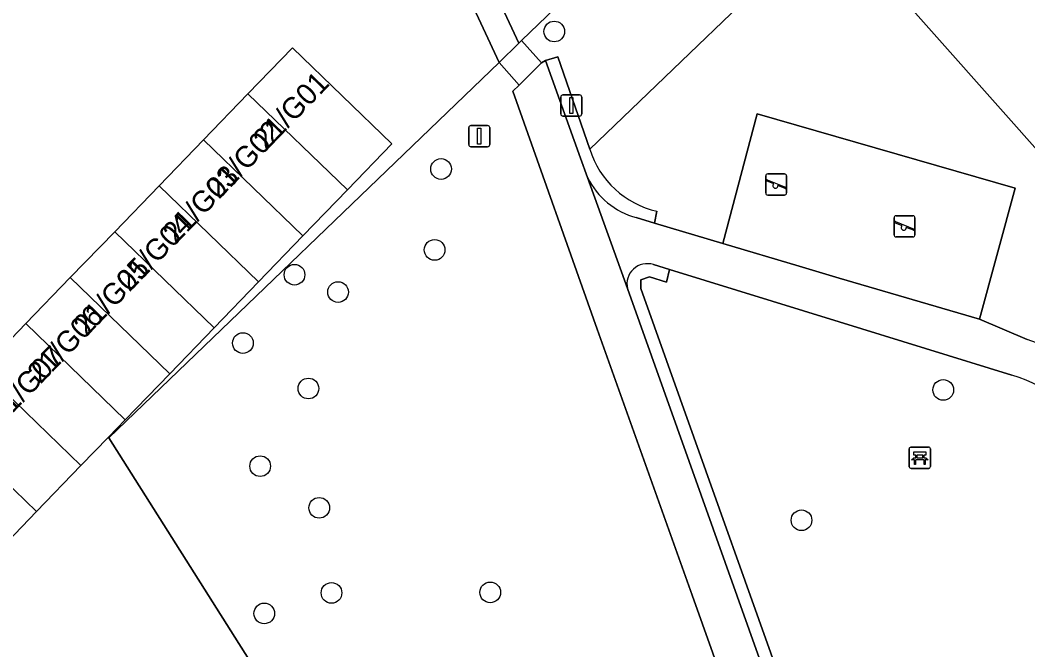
# Model space of a CAD drawing. Extents: x 161771 to 163125, y 382475 to 383179.
# Drawn here: x 162117.67 to 162165.3, y 382815.08 to 382844.84 of the extents above; entities that cross this region are included whole.
import ezdxf

# ---------------------------------------------------------------- set-up
doc = ezdxf.new("R2010")
doc.units = 0
for name, color, linetype in [('IMGEO_Afsluitpaal', 7, 'Continuous'), ('IMGEO_Bank', 7, 'Continuous'), ('IMGEO_Boom', 7, 'Continuous'), ('IMGEO_Erf', 7, 'Continuous'), ('IMGEO_Groenvoorziening', 7, 'Continuous'), ('IMGEO_Haag', 7, 'Continuous'), ('IMGEO_Lichtmast', 7, 'Continuous'), ('IMGEO_Pand', 7, 'Continuous'), ('IMGEO_Pand_nummerreeks', 7, 'Continuous'), ('IMGEO_Speelvoorziening', 7, 'Continuous'), ('IMGEO_Terreindeel_zand', 7, 'Continuous'), ('IMGEO_Voetpad_halfverhard', 7, 'Continuous'), ('IMGEO_Voetpad_open', 7, 'Continuous')]:
    doc.layers.add(name, color=color, linetype=linetype)

msp = doc.modelspace()

# ---------------------------------------------------------------- linework, layer by layer
at = {"layer": 'IMGEO_Afsluitpaal'}
for p, q in [((162138.874, 382838.958), (162138.874, 382839.758)), ((162138.874, 382839.758), (162138.874, 382838.958)), ((162138.974, 382839.858), (162139.764, 382839.858)), ((162139.764, 382839.858), (162138.974, 382839.858)), ((162139.864, 382839.758), (162139.864, 382838.958)), ((162139.864, 382838.958), (162139.864, 382839.758)), ((162139.764, 382838.858), (162138.974, 382838.858)), ((162138.974, 382838.858), (162139.764, 382838.858))]:
    msp.add_line(p, q, dxfattribs=at)
msp.add_lwpolyline([(162139.294, 382839.733), (162139.444, 382839.733), (162139.444, 382838.983), (162139.294, 382838.983), (162139.294, 382839.733)], dxfattribs=at)
for centre, start, end in [((162138.974, 382839.758), 90, 180), ((162138.974, 382839.758), 90, 180), ((162139.764, 382839.758), 0, 90), ((162139.764, 382839.758), 360, 90), ((162138.974, 382838.958), 180, 270), ((162138.974, 382838.958), 180, 270), ((162139.764, 382838.958), 270, 0), ((162139.764, 382838.958), 270, 0)]:
    msp.add_arc(centre, 0.1, start, end, dxfattribs=at)
at = {"layer": 'IMGEO_Bank'}
for p, q in [((162159.695, 382823.735), (162159.695, 382824.576)), ((162159.695, 382824.576), (162159.695, 382823.735)), ((162159.77, 382824.66), (162160.611, 382824.66)), ((162160.611, 382824.66), (162159.77, 382824.66)), ((162160.004, 382824.166), (162160.004, 382824.272)), ((162160.048, 382824.272), (162160.048, 382824.166)), ((162160.336, 382824.278), (162160.054, 382824.278)), ((162160.342, 382824.166), (162160.342, 382824.272)), ((162160.386, 382824.272), (162160.386, 382824.166)), ((162160.695, 382824.585), (162160.695, 382823.744)), ((162160.695, 382823.744), (162160.695, 382824.585)), ((162160.392, 382824.058), (162159.999, 382824.058)), ((162160.054, 382824.16), (162160.336, 382824.16)), ((162160.62, 382823.66), (162159.779, 382823.66)), ((162159.779, 382823.66), (162160.62, 382823.66))]:
    msp.add_line(p, q, dxfattribs=at)
for points in [[(162159.998, 382824.278), (162159.912, 382824.278), (162159.912, 382824.439), (162160.475, 382824.439), (162160.475, 382824.278), (162160.392, 382824.278)], [(162159.942, 382824.058), (162159.8, 382824.058), (162159.912, 382824.16), (162159.998, 382824.16)], [(162159.992, 382824.051), (162159.992, 382823.844), (162159.949, 382823.844), (162159.949, 382824.051)], [(162160.392, 382824.16), (162160.475, 382824.16), (162160.587, 382824.058), (162160.448, 382824.058)], [(162160.442, 382824.051), (162160.442, 382823.844), (162160.398, 382823.844), (162160.398, 382824.051)]]:
    msp.add_lwpolyline(points, dxfattribs=at)
for centre, radius, start, end in [((162159.773, 382824.582), 0.0779, 92.4484, 184.2845), ((162159.773, 382824.582), 0.0779, 92.4484, 184.2845), ((162159.997, 382824.271), 0.00671, 2.8957, 87.1043), ((162160.054, 382824.271), 0.00671, 92.8957, 177.1043), ((162160.336, 382824.271), 0.00671, 2.8957, 87.1043), ((162160.393, 382824.271), 0.00671, 92.8957, 177.1043), ((162160.617, 382824.582), 0.0779, 2.4484, 94.2845), ((162160.617, 382824.582), 0.0779, 2.4484, 94.2845), ((162159.942, 382824.051), 0.00671, 2.8957, 87.1043), ((162159.999, 382824.051), 0.00671, 92.8957, 177.1043), ((162159.997, 382824.167), 0.00671, 272.8957, 357.1043), ((162160.054, 382824.167), 0.00671, 182.8957, 267.1043), ((162160.336, 382824.167), 0.00671, 272.8957, 357.1043), ((162160.393, 382824.167), 0.00671, 182.8957, 267.1043), ((162160.391, 382824.051), 0.00671, 2.8957, 87.1043), ((162160.448, 382824.051), 0.00671, 92.8957, 177.1043), ((162159.773, 382823.738), 0.0779, 182.4484, 274.2845), ((162159.773, 382823.738), 0.0779, 182.4484, 274.2845), ((162160.617, 382823.738), 0.0779, 272.4484, 4.2845), ((162160.617, 382823.738), 0.0779, 272.4484, 4.2845)]:
    msp.add_arc(centre, radius, start, end, dxfattribs=at)
at = {"layer": 'IMGEO_Boom'}
for centre in [(162142.916, 382844.301), (162137.567, 382837.805), (162137.263, 382833.982), (162130.638, 382832.81), (162132.697, 382831.989), (162128.2, 382829.579), (162131.298, 382827.432), (162161.302, 382827.365), (162129.017, 382823.763), (162131.807, 382821.794), (162154.603, 382821.206), (162132.388, 382817.774), (162139.89, 382817.8), (162129.209, 382816.803)]:
    msp.add_circle(centre, 0.489, dxfattribs=at)
at = {"layer": 'IMGEO_Erf'}
for points in [[(162166.34, 382881.724), (162162.96, 382879.732), (162160.584, 382878.333), (162153.721, 382873.868), (162156.028, 382871.131), (162154.136, 382869.536), (162151.68, 382872.452), (162149.938, 382871.137), (162143.26, 382864.779), (162142.713, 382865.328), (162134.834, 382857.488), (162141.249, 382843.751), (162141.376, 382843.873), (162152.041, 382854.133), (162155.991, 382857.933), (162159.952, 382853.491), (162182.282, 382828.451)], [(162115.845, 382828.328), (162117.944, 382830.5), (162120.043, 382832.671), (162122.143, 382834.843), (162124.242, 382837.014), (162126.341, 382839.186), (162128.441, 382841.357), (162130.54, 382843.529), (162135.238, 382838.988), (162133.138, 382836.816), (162131.039, 382834.645), (162128.94, 382832.473), (162126.84, 382830.301), (162124.741, 382828.13), (162122.642, 382825.958), (162121.84, 382825.129), (162121.859, 382825.099), (162140.306, 382842.844), (162133.399, 382857.689)]]:
    msp.add_lwpolyline(points, dxfattribs=at)
at = {"layer": 'IMGEO_Groenvoorziening'}
for points in [[(162155.99, 382849.684), (162159.952, 382853.491), (162155.991, 382857.933), (162152.041, 382854.133), (162141.376, 382843.873), (162142.315, 382842.817), (162142.501, 382842.937), (162143.08, 382843.11), (162144.597, 382838.738)], [(162159.952, 382853.491), (162155.99, 382849.684), (162166.257, 382838.115), (162191.304, 382809.893), (162195.867, 382812.544), (162182.282, 382828.451)], [(162152.934, 382807.852), (162149.439, 382817.666), (162144.942, 382830.243), (162140.96, 382841.478), (162141.255, 382841.759), (162140.306, 382842.844), (162121.859, 382825.099), (162136.37, 382802.159), (162143.366, 382790.404), (162145.126, 382787.598), (162145.373, 382787.97)], [(162136.37, 382802.159), (162121.859, 382825.099), (162121.84, 382825.129), (162120.542, 382823.787), (162118.443, 382821.615), (162116.344, 382819.444), (162114.244, 382817.272), (162112.145, 382815.101), (162110.446, 382813.343), (162112.535, 382811.441), (162112.67, 382811.589), (162113.092, 382811.182), (162116.308, 382814.434), (162121.965, 382808.954), (162118.884, 382805.585), (162122.024, 382802.614), (162120.82, 382797.35), (162143.366, 382790.404)]]:
    msp.add_lwpolyline(points, close=True, dxfattribs=at)
for points in [[(162155.99, 382849.684), (162144.597, 382838.738)], [(162177.167, 382803.833), (162179.999, 382803.256), (162175.528, 382810.819), (162182.789, 382815.147), (162187.315, 382807.576), (162189.983, 382809.126), (162191.304, 382809.893), (162166.257, 382838.115), (162155.99, 382849.684)], [(162143.08, 382843.11), (162142.501, 382842.937), (162144.159, 382838.317), (162144.485, 382837.409)], [(162144.597, 382838.738), (162143.08, 382843.11)], [(162147.769, 382835.809), (162147.652, 382835.249), (162150.877, 382834.285), (162152.512, 382840.413), (162164.696, 382836.892), (162163.018, 382830.706), (162165.271, 382829.748)], [(162146.794, 382835.505), (162147.652, 382835.249), (162147.769, 382835.809)], [(162146.38, 382832.152), (162155.039, 382807.848), (162149.953, 382794.246), (162147.919, 382788.805), (162149.053, 382788.382), (162148.314, 382786.405), (162147.18, 382786.828), (162147.095, 382786.603), (162146.143, 382785.978), (162146.458, 382785.475), (162147.514, 382786.161), (162148.117, 382785.948), (162148.987, 382786.513), (162149.777, 382788.645), (162148.652, 382789.074), (162155.656, 382807.895), (162147.003, 382832.159), (162147.003, 382832.563), (162147.419, 382832.705), (162148.214, 382832.456), (162148.361, 382833.052)], [(162164.545, 382828.065), (162156.384, 382830.58), (162148.361, 382833.052), (162148.214, 382832.456), (162147.419, 382832.705), (162147.003, 382832.563), (162147.003, 382832.159), (162155.656, 382807.895), (162148.652, 382789.074), (162149.777, 382788.645), (162148.987, 382786.513), (162149.446, 382786.811), (162158.26, 382771.665)], [(162148.361, 382833.052), (162147.6, 382833.286)]]:
    msp.add_lwpolyline(points, dxfattribs=at)
for centre, radius, start, end in [((162148.738, 382840.04), 4.341, 197.4593, 257.1024), ((162148.738, 382840.04), 4.341, 197.4593, 257.1024), ((162147.743, 382839.008), 3.629, 206.1409, 254.8412), ((162147.308, 382832.377), 0.955, 72.2199, 193.5955), ((162161.895, 382819.315), 10.966, 52.7531, 72.0693), ((162161.549, 382818.855), 9.685, 5.9133, 71.9775)]:
    msp.add_arc(centre, radius, start, end, dxfattribs=at)
at = {"layer": 'IMGEO_Haag'}
for points in [[(162144.597, 382838.738), (162143.08, 382843.11), (162142.501, 382842.937), (162144.159, 382838.317), (162144.485, 382837.409)], [(162146.794, 382835.505), (162147.652, 382835.249), (162147.769, 382835.809)], [(162146.38, 382832.152), (162155.039, 382807.848), (162149.953, 382794.246), (162147.919, 382788.805), (162149.053, 382788.382), (162148.314, 382786.405), (162147.18, 382786.828), (162147.095, 382786.603), (162146.143, 382785.978), (162146.458, 382785.475), (162147.514, 382786.161), (162148.117, 382785.948), (162148.987, 382786.513), (162149.777, 382788.645), (162148.652, 382789.074), (162155.656, 382807.895), (162147.003, 382832.159), (162147.003, 382832.563), (162147.419, 382832.705), (162148.214, 382832.456), (162148.361, 382833.052)], [(162148.361, 382833.052), (162147.6, 382833.286)]]:
    msp.add_lwpolyline(points, dxfattribs=at)
for centre, radius, start, end in [((162148.738, 382840.04), 4.341, 197.4593, 257.1024), ((162147.743, 382839.008), 3.629, 206.1409, 254.8412), ((162147.308, 382832.377), 0.955, 72.2199, 193.5955)]:
    msp.add_arc(centre, radius, start, end, dxfattribs=at)
at = {"layer": 'IMGEO_Lichtmast'}
for p, q in [((162143.225, 382840.406), (162143.225, 382841.206)), ((162143.225, 382841.206), (162143.225, 382840.406)), ((162143.325, 382841.306), (162144.115, 382841.306)), ((162144.115, 382841.306), (162143.325, 382841.306)), ((162144.215, 382841.206), (162144.215, 382840.406)), ((162144.215, 382840.406), (162144.215, 382841.206)), ((162144.115, 382840.306), (162143.325, 382840.306)), ((162143.325, 382840.306), (162144.115, 382840.306))]:
    msp.add_line(p, q, dxfattribs=at)
msp.add_lwpolyline([(162143.645, 382841.181), (162143.795, 382841.181), (162143.795, 382840.431), (162143.645, 382840.431), (162143.645, 382841.181)], dxfattribs=at)
for centre, start, end in [((162143.325, 382841.206), 90, 180), ((162143.325, 382841.206), 90, 180), ((162144.115, 382841.206), 0, 90), ((162144.115, 382841.206), 360, 90), ((162143.325, 382840.406), 180, 270), ((162143.325, 382840.406), 180, 270), ((162144.115, 382840.406), 270, 0), ((162144.115, 382840.406), 270, 0)]:
    msp.add_arc(centre, 0.1, start, end, dxfattribs=at)
at = {"layer": 'IMGEO_Pand'}
for points in [[(162130.54, 382843.529), (162128.441, 382841.357), (162133.138, 382836.816), (162135.238, 382838.988)], [(162128.441, 382841.357), (162126.341, 382839.186), (162131.039, 382834.645), (162133.138, 382836.816)], [(162126.341, 382839.186), (162124.242, 382837.014), (162128.94, 382832.473), (162131.039, 382834.645)], [(162124.242, 382837.014), (162122.143, 382834.843), (162126.84, 382830.301), (162128.94, 382832.473)], [(162122.143, 382834.843), (162120.043, 382832.671), (162124.741, 382828.13), (162126.84, 382830.301)], [(162120.043, 382832.671), (162117.944, 382830.5), (162122.642, 382825.958), (162124.741, 382828.13)], [(162117.944, 382830.5), (162115.845, 382828.328), (162120.542, 382823.787), (162121.84, 382825.129), (162122.642, 382825.958)], [(162115.845, 382828.328), (162113.746, 382826.157), (162118.443, 382821.615), (162120.542, 382823.787)], [(162113.746, 382826.157), (162111.646, 382823.985), (162116.344, 382819.444), (162118.443, 382821.615)]]:
    msp.add_lwpolyline(points, close=True, dxfattribs=at)
at = {"layer": 'IMGEO_Speelvoorziening'}
for p, q in [((162152.909, 382836.675), (162152.909, 382837.475)), ((162152.909, 382837.475), (162152.909, 382836.675)), ((162153.292, 382837.103), (162152.953, 382837.24)), ((162152.978, 382837.3), (162153.854, 382836.947)), ((162153.009, 382837.575), (162153.799, 382837.575)), ((162153.799, 382837.575), (162153.009, 382837.575)), ((162153.899, 382837.475), (162153.899, 382836.675)), ((162153.899, 382836.675), (162153.899, 382837.475)), ((162153.83, 382836.887), (162153.49, 382837.024)), ((162153.799, 382836.575), (162153.009, 382836.575)), ((162153.009, 382836.575), (162153.799, 382836.575)), ((162158.976, 382834.695), (162158.976, 382835.495)), ((162158.976, 382835.495), (162158.976, 382834.695)), ((162159.359, 382835.123), (162159.02, 382835.26)), ((162159.045, 382835.32), (162159.921, 382834.967)), ((162159.076, 382835.595), (162159.866, 382835.595)), ((162159.866, 382835.595), (162159.076, 382835.595)), ((162159.966, 382835.495), (162159.966, 382834.695)), ((162159.966, 382834.695), (162159.966, 382835.495)), ((162159.897, 382834.907), (162159.557, 382835.044)), ((162159.866, 382834.595), (162159.076, 382834.595)), ((162159.076, 382834.595), (162159.866, 382834.595))]:
    msp.add_line(p, q, dxfattribs=at)
for centre, radius, start, end in [((162153.009, 382837.475), 0.1, 90, 180), ((162153.009, 382837.475), 0.1, 90, 180), ((162152.966, 382837.27), 0.0327, 68.078, 248.078), ((162153.799, 382837.475), 0.1, 0, 90), ((162153.799, 382837.475), 0.1, 360, 90), ((162153.009, 382836.675), 0.1, 180, 270), ((162153.009, 382836.675), 0.1, 180, 270), ((162153.371, 382837.013), 0.12, 130.9928, 5.1632), ((162153.799, 382836.675), 0.1, 270, 0), ((162153.799, 382836.675), 0.1, 270, 0), ((162153.842, 382836.917), 0.0327, 248.078, 68.078), ((162159.076, 382835.495), 0.1, 90, 180), ((162159.076, 382835.495), 0.1, 90, 180), ((162159.033, 382835.29), 0.0327, 68.078, 248.078), ((162159.866, 382835.495), 0.1, 0, 90), ((162159.866, 382835.495), 0.1, 360, 90), ((162159.438, 382835.033), 0.12, 130.9928, 5.1632), ((162159.909, 382834.937), 0.0327, 248.078, 68.078), ((162159.076, 382834.695), 0.1, 180, 270), ((162159.076, 382834.695), 0.1, 180, 270), ((162159.866, 382834.695), 0.1, 270, 0), ((162159.866, 382834.695), 0.1, 270, 0)]:
    msp.add_arc(centre, radius, start, end, dxfattribs=at)
at = {"layer": 'IMGEO_Terreindeel_zand'}
msp.add_lwpolyline([(162164.696, 382836.892), (162152.512, 382840.413), (162150.877, 382834.285), (162154.487, 382833.206), (162156.384, 382832.65), (162163.018, 382830.706)], close=True, dxfattribs=at)
at = {"layer": 'IMGEO_Voetpad_halfverhard'}
for points in [[(162144.485, 382837.409), (162146.38, 382832.152)], [(162165.271, 382829.748), (162163.018, 382830.706), (162156.384, 382832.65), (162154.487, 382833.206), (162150.877, 382834.285), (162147.652, 382835.249), (162146.794, 382835.505)], [(162147.6, 382833.286), (162148.361, 382833.052), (162156.384, 382830.58), (162164.545, 382828.065)]]:
    msp.add_lwpolyline(points, dxfattribs=at)
for centre, radius, start, end in [((162147.743, 382839.008), 3.629, 206.1409, 254.8412), ((162147.308, 382832.377), 0.955, 72.2199, 193.5955), ((162161.895, 382819.315), 10.966, 52.7531, 72.0693), ((162161.549, 382818.855), 9.685, 5.9133, 71.9775)]:
    msp.add_arc(centre, radius, start, end, dxfattribs=at)
at = {"layer": 'IMGEO_Voetpad_open'}
for points in [[(162134.834, 382857.488), (162134.32, 382858.588), (162133.399, 382857.689), (162140.306, 382842.844), (162141.249, 382843.751)], [(162141.249, 382843.751), (162140.306, 382842.844), (162141.255, 382841.759), (162142.315, 382842.817), (162141.376, 382843.873)], [(162145.126, 382787.598), (162145.275, 382787.36), (162146.143, 382785.978), (162147.095, 382786.603), (162147.18, 382786.828), (162148.314, 382786.405), (162149.053, 382788.382), (162147.919, 382788.805), (162149.953, 382794.246), (162155.039, 382807.848), (162146.38, 382832.152), (162144.485, 382837.409), (162144.159, 382838.317), (162142.501, 382842.937), (162142.315, 382842.817), (162141.255, 382841.759), (162140.96, 382841.478), (162144.942, 382830.243), (162149.439, 382817.666), (162152.934, 382807.852), (162145.373, 382787.97)]]:
    msp.add_lwpolyline(points, close=True, dxfattribs=at)

# ---------------------------------------------------------------- texts
at = {"layer": 'IMGEO_Pand_nummerreeks'}
for s, p in [('21/G01', (162129.298, 382838.647)), ('21/G02', (162127.07, 382836.342)), ('21/G03', (162125.029, 382834.232)), ('21/G04', (162122.839, 382831.965)), ('21/G05', (162120.81, 382829.867)), ('21/G06', (162118.635, 382827.617)), ('21/G07', (162116.778, 382825.696))]:
    msp.add_text(s, height=1, rotation=45.9684, dxfattribs=at).set_placement(p)

doc.saveas('drawing.dxf')
